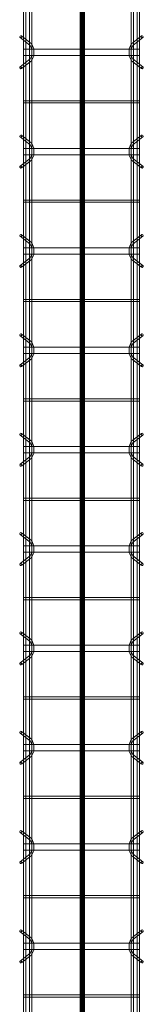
# Model space of a CAD drawing. Header units: inches. Extents: x -4136 to 1945, y -6639 to 12387.
# Tile 477 of 656: x -2344 to -2329, y 10837 to 10955. Entities that reach past the tile are written whole.
import ezdxf

# ---------------------------------------------------------------- set-up
doc = ezdxf.new("R2010")
doc.units = ezdxf.units.IN
doc.header["$MEASUREMENT"] = 0
doc.layers.add('A-GENM', color=7, linetype='Continuous', lineweight=9)
doc.layers.add('S-BEAM', color=7, linetype='Continuous', lineweight=9)

# ---------------------------------------------------------------- blocks, each defined once
blk = doc.blocks.new('Dowel bar assembly - Dowel bar assembly-669756-SLAB ON GROUND JOINTS')
at = {"layer": 'S-BEAM', "color": 253, "true_color": 0xaaaaaa}
for p, q in [((941.18, 1.19), (940.23, 2.39)), ((943.76, 2.39), (942.81, 1.19)), ((953.18, 1.19), (952.23, 2.39)), ((955.76, 2.39), (954.81, 1.19)), ((965.18, 1.19), (964.23, 2.39)), ((967.76, 2.39), (966.81, 1.19)), ((977.18, 1.19), (976.23, 2.39)), ((979.76, 2.39), (978.81, 1.19)), ((989.18, 1.19), (988.23, 2.39)), ((991.76, 2.39), (990.81, 1.19)), ((1001.18, 1.19), (1000.23, 2.39)), ((1003.76, 2.39), (1002.81, 1.19)), ((1013.18, 1.19), (1012.23, 2.39)), ((1015.76, 2.39), (1014.81, 1.19)), ((1025.18, 1.19), (1024.23, 2.39)), ((1027.76, 2.39), (1026.81, 1.19)), ((1037.18, 1.19), (1036.23, 2.39)), ((1039.76, 2.39), (1038.81, 1.19)), ((1049.18, 1.19), (1048.23, 2.39)), ((1051.76, 2.39), (1050.81, 1.19)), ((2175, 1.98), (0, 1.98)), ((0, 1.72), (2175, 1.72)), ((2175, 1.25), (0, 1.25)), ((935.87, 1.99), (935.87, -12.01)), ((936.13, 1.99), (935.87, 1.99)), ((935.87, 1.99), (936.13, 1.99)), ((936.13, -12.01), (936.13, 1.99)), ((940.02, 2.23), (940.97, 1.03)), ((941.62, 1.99), (941.62, -12.01)), ((942.38, 1.99), (941.62, 1.99)), ((941.62, 1.99), (942.38, 1.99)), ((942.38, -12.01), (942.38, 1.99)), ((943.01, 1.03), (943.96, 2.23)), ((947.87, 1.99), (947.87, -12.01)), ((948.13, 1.99), (947.87, 1.99)), ((947.87, 1.99), (948.13, 1.99)), ((948.13, -12.01), (948.13, 1.99)), ((952.02, 2.23), (952.97, 1.03)), ((953.62, 1.99), (953.62, -12.01)), ((954.38, 1.99), (953.62, 1.99)), ((953.62, 1.99), (954.38, 1.99)), ((954.38, -12.01), (954.38, 1.99)), ((955.01, 1.03), (955.96, 2.23)), ((959.87, 1.99), (959.87, -12.01)), ((960.13, 1.99), (959.87, 1.99)), ((959.87, 1.99), (960.13, 1.99)), ((960.13, -12.01), (960.13, 1.99)), ((964.02, 2.23), (964.97, 1.03)), ((965.62, 1.99), (965.62, -12.01)), ((966.38, 1.99), (965.62, 1.99)), ((965.62, 1.99), (966.38, 1.99)), ((966.38, -12.01), (966.38, 1.99)), ((967.01, 1.03), (967.96, 2.23)), ((971.87, 1.99), (971.87, -12.01)), ((972.13, 1.99), (971.87, 1.99)), ((971.87, 1.99), (972.13, 1.99)), ((972.13, -12.01), (972.13, 1.99)), ((976.02, 2.23), (976.97, 1.03)), ((977.62, 1.99), (977.62, -12.01)), ((978.38, 1.99), (977.62, 1.99)), ((977.62, 1.99), (978.38, 1.99)), ((978.38, -12.01), (978.38, 1.99)), ((979.01, 1.03), (979.96, 2.23)), ((983.87, 1.99), (983.87, -12.01)), ((984.13, 1.99), (983.87, 1.99)), ((983.87, 1.99), (984.13, 1.99)), ((984.13, -12.01), (984.13, 1.99)), ((988.02, 2.23), (988.97, 1.03)), ((989.62, 1.99), (989.62, -12.01)), ((990.38, 1.99), (989.62, 1.99)), ((989.62, 1.99), (990.38, 1.99)), ((990.38, -12.01), (990.38, 1.99)), ((991.01, 1.03), (991.96, 2.23)), ((995.87, 1.99), (995.87, -12.01)), ((996.13, 1.99), (995.87, 1.99)), ((995.87, 1.99), (996.13, 1.99)), ((996.13, -12.01), (996.13, 1.99)), ((1000.02, 2.23), (1000.97, 1.03)), ((1001.62, 1.99), (1001.62, -12.01)), ((1002.38, 1.99), (1001.62, 1.99)), ((1001.62, 1.99), (1002.38, 1.99)), ((1002.38, -12.01), (1002.38, 1.99)), ((1003.01, 1.03), (1003.96, 2.23)), ((1007.87, 1.99), (1007.87, -12.01)), ((1008.13, 1.99), (1007.87, 1.99)), ((1007.87, 1.99), (1008.13, 1.99)), ((1008.13, -12.01), (1008.13, 1.99)), ((1012.02, 2.23), (1012.97, 1.03)), ((1013.62, 1.99), (1013.62, -12.01)), ((1014.38, 1.99), (1013.62, 1.99)), ((1013.62, 1.99), (1014.38, 1.99)), ((1014.38, -12.01), (1014.38, 1.99)), ((1015.01, 1.03), (1015.96, 2.23)), ((1019.87, 1.99), (1019.87, -12.01)), ((1020.13, 1.99), (1019.87, 1.99)), ((1019.87, 1.99), (1020.13, 1.99)), ((1020.13, -12.01), (1020.13, 1.99)), ((1024.02, 2.23), (1024.97, 1.03)), ((1025.62, 1.99), (1025.62, -12.01)), ((1026.38, 1.99), (1025.62, 1.99)), ((1025.62, 1.99), (1026.38, 1.99)), ((1026.38, -12.01), (1026.38, 1.99)), ((1027.01, 1.03), (1027.96, 2.23)), ((1031.87, 1.99), (1031.87, -12.01)), ((1032.13, 1.99), (1031.87, 1.99)), ((1031.87, 1.99), (1032.13, 1.99)), ((1032.13, -12.01), (1032.13, 1.99)), ((1036.02, 2.23), (1036.97, 1.03)), ((1037.62, 1.99), (1037.62, -12.01)), ((1038.38, 1.99), (1037.62, 1.99)), ((1037.62, 1.99), (1038.38, 1.99)), ((1038.38, -12.01), (1038.38, 1.99)), ((1039.01, 1.03), (1039.96, 2.23)), ((1043.87, 1.99), (1043.87, -12.01)), ((1044.13, 1.99), (1043.87, 1.99)), ((1043.87, 1.99), (1044.13, 1.99)), ((1044.13, -12.01), (1044.13, 1.99)), ((1048.02, 2.23), (1048.97, 1.03)), ((1049.62, 1.99), (1049.62, -12.01)), ((1050.38, 1.99), (1049.62, 1.99)), ((1049.62, 1.99), (1050.38, 1.99)), ((1050.38, -12.01), (1050.38, 1.99)), ((1051.01, 1.03), (1051.96, 2.23)), ((0, 0.99), (2175, 0.99)), ((2175, -11.01), (0, -11.01)), ((0, -11.27), (2175, -11.27)), ((2175, -11.74), (0, -11.74)), ((940.97, -11.05), (940.02, -12.25)), ((940.23, -12.41), (941.18, -11.21)), ((942.81, -11.21), (943.76, -12.41)), ((943.96, -12.25), (943.01, -11.05)), ((952.97, -11.05), (952.02, -12.25)), ((952.23, -12.41), (953.18, -11.21)), ((954.81, -11.21), (955.76, -12.41)), ((955.96, -12.25), (955.01, -11.05)), ((964.97, -11.05), (964.02, -12.25)), ((964.23, -12.41), (965.18, -11.21)), ((966.81, -11.21), (967.76, -12.41)), ((967.96, -12.25), (967.01, -11.05)), ((976.97, -11.05), (976.02, -12.25)), ((976.23, -12.41), (977.18, -11.21)), ((978.81, -11.21), (979.76, -12.41)), ((979.96, -12.25), (979.01, -11.05)), ((988.97, -11.05), (988.02, -12.25)), ((988.23, -12.41), (989.18, -11.21)), ((990.81, -11.21), (991.76, -12.41)), ((991.96, -12.25), (991.01, -11.05)), ((1000.97, -11.05), (1000.02, -12.25)), ((1000.23, -12.41), (1001.18, -11.21)), ((1002.81, -11.21), (1003.76, -12.41)), ((1003.96, -12.25), (1003.01, -11.05)), ((1012.97, -11.05), (1012.02, -12.25)), ((1012.23, -12.41), (1013.18, -11.21)), ((1014.81, -11.21), (1015.76, -12.41)), ((1015.96, -12.25), (1015.01, -11.05)), ((1024.97, -11.05), (1024.02, -12.25)), ((1024.23, -12.41), (1025.18, -11.21)), ((1026.81, -11.21), (1027.76, -12.41)), ((1027.96, -12.25), (1027.01, -11.05)), ((1036.97, -11.05), (1036.02, -12.25)), ((1036.23, -12.41), (1037.18, -11.21)), ((1038.81, -11.21), (1039.76, -12.41)), ((1039.96, -12.25), (1039.01, -11.05)), ((1048.97, -11.05), (1048.02, -12.25)), ((1048.23, -12.41), (1049.18, -11.21)), ((1050.81, -11.21), (1051.76, -12.41)), ((1051.96, -12.25), (1051.01, -11.05)), ((0, -12), (2175, -12)), ((936.13, -12.01), (935.87, -12.01)), ((935.87, -12.01), (936.13, -12.01)), ((942.38, -12.01), (941.62, -12.01)), ((941.62, -12.01), (942.38, -12.01)), ((948.13, -12.01), (947.87, -12.01)), ((947.87, -12.01), (948.13, -12.01)), ((954.38, -12.01), (953.62, -12.01)), ((953.62, -12.01), (954.38, -12.01)), ((960.13, -12.01), (959.87, -12.01)), ((959.87, -12.01), (960.13, -12.01)), ((966.38, -12.01), (965.62, -12.01)), ((965.62, -12.01), (966.38, -12.01)), ((972.13, -12.01), (971.87, -12.01)), ((971.87, -12.01), (972.13, -12.01)), ((978.38, -12.01), (977.62, -12.01)), ((977.62, -12.01), (978.38, -12.01)), ((984.13, -12.01), (983.87, -12.01)), ((983.87, -12.01), (984.13, -12.01)), ((990.38, -12.01), (989.62, -12.01)), ((989.62, -12.01), (990.38, -12.01)), ((996.13, -12.01), (995.87, -12.01)), ((995.87, -12.01), (996.13, -12.01)), ((1002.38, -12.01), (1001.62, -12.01)), ((1001.62, -12.01), (1002.38, -12.01)), ((1008.13, -12.01), (1007.87, -12.01)), ((1007.87, -12.01), (1008.13, -12.01)), ((1014.38, -12.01), (1013.62, -12.01)), ((1013.62, -12.01), (1014.38, -12.01)), ((1020.13, -12.01), (1019.87, -12.01)), ((1019.87, -12.01), (1020.13, -12.01)), ((1026.38, -12.01), (1025.62, -12.01)), ((1025.62, -12.01), (1026.38, -12.01)), ((1032.13, -12.01), (1031.87, -12.01)), ((1031.87, -12.01), (1032.13, -12.01)), ((1038.38, -12.01), (1037.62, -12.01)), ((1037.62, -12.01), (1038.38, -12.01)), ((1044.13, -12.01), (1043.87, -12.01)), ((1043.87, -12.01), (1044.13, -12.01)), ((1050.38, -12.01), (1049.62, -12.01)), ((1049.62, -12.01), (1050.38, -12.01))]:
    blk.add_line(p, q, dxfattribs=at)
at = {"layer": 'S-BEAM', "color": 253, "true_color": 0xaaaaaa, "flags": 128}
for points in [[(941.18, 1.19), (941.62, 0.97), (942.38, 0.98), (942.81, 1.19)], [(953.18, 1.19), (953.62, 0.97), (954.38, 0.98), (954.81, 1.19)], [(965.18, 1.19), (965.62, 0.97), (966.38, 0.98), (966.81, 1.19)], [(977.18, 1.19), (977.62, 0.97), (978.38, 0.98), (978.81, 1.19)], [(989.18, 1.19), (989.62, 0.97), (990.38, 0.98), (990.81, 1.19)], [(1001.18, 1.19), (1001.62, 0.97), (1002.38, 0.98), (1002.81, 1.19)], [(1013.18, 1.19), (1013.62, 0.97), (1014.38, 0.98), (1014.81, 1.19)], [(1025.18, 1.19), (1025.62, 0.97), (1026.38, 0.98), (1026.81, 1.19)], [(1037.18, 1.19), (1037.62, 0.97), (1038.38, 0.98), (1038.81, 1.19)], [(1049.18, 1.19), (1049.62, 0.97), (1050.38, 0.98), (1050.81, 1.19)], [(940.97, 1.03), (941.53, 0.73), (942.39, 0.72), (942.97, 0.99), (943.01, 1.03)], [(952.97, 1.03), (953.53, 0.73), (954.39, 0.72), (954.97, 0.99), (955.01, 1.03)], [(964.97, 1.03), (965.53, 0.73), (966.39, 0.72), (966.97, 0.99), (967.01, 1.03)], [(976.97, 1.03), (977.53, 0.73), (978.39, 0.72), (978.97, 0.99), (979.01, 1.03)], [(988.97, 1.03), (989.53, 0.73), (990.39, 0.72), (990.97, 0.99), (991.01, 1.03)], [(1000.97, 1.03), (1001.53, 0.73), (1002.39, 0.72), (1002.97, 0.99), (1003.01, 1.03)], [(1012.97, 1.03), (1013.53, 0.73), (1014.39, 0.72), (1014.97, 0.99), (1015.01, 1.03)], [(1024.97, 1.03), (1025.53, 0.73), (1026.39, 0.72), (1026.97, 0.99), (1027.01, 1.03)], [(1036.97, 1.03), (1037.53, 0.73), (1038.39, 0.72), (1038.97, 0.99), (1039.01, 1.03)], [(1048.97, 1.03), (1049.53, 0.73), (1050.39, 0.72), (1050.97, 0.99), (1051.01, 1.03)], [(940.97, -11.05), (941.53, -10.75), (942.39, -10.74), (942.97, -11.01), (943.01, -11.05)], [(941.18, -11.21), (941.62, -10.99), (942.38, -11), (942.81, -11.21)], [(952.97, -11.05), (953.53, -10.75), (954.39, -10.74), (954.97, -11.01), (955.01, -11.05)], [(953.18, -11.21), (953.62, -10.99), (954.38, -11), (954.81, -11.21)], [(964.97, -11.05), (965.53, -10.75), (966.39, -10.74), (966.97, -11.01), (967.01, -11.05)], [(965.18, -11.21), (965.62, -10.99), (966.38, -11), (966.81, -11.21)], [(976.97, -11.05), (977.53, -10.75), (978.39, -10.74), (978.97, -11.01), (979.01, -11.05)], [(977.18, -11.21), (977.62, -10.99), (978.38, -11), (978.81, -11.21)], [(988.97, -11.05), (989.53, -10.75), (990.39, -10.74), (990.97, -11.01), (991.01, -11.05)], [(989.18, -11.21), (989.62, -10.99), (990.38, -11), (990.81, -11.21)], [(1000.97, -11.05), (1001.53, -10.75), (1002.39, -10.74), (1002.97, -11.01), (1003.01, -11.05)], [(1001.18, -11.21), (1001.62, -10.99), (1002.38, -11), (1002.81, -11.21)], [(1012.97, -11.05), (1013.53, -10.75), (1014.39, -10.74), (1014.97, -11.01), (1015.01, -11.05)], [(1013.18, -11.21), (1013.62, -10.99), (1014.38, -11), (1014.81, -11.21)], [(1024.97, -11.05), (1025.53, -10.75), (1026.39, -10.74), (1026.97, -11.01), (1027.01, -11.05)], [(1025.18, -11.21), (1025.62, -10.99), (1026.38, -11), (1026.81, -11.21)], [(1036.97, -11.05), (1037.53, -10.75), (1038.39, -10.74), (1038.97, -11.01), (1039.01, -11.05)], [(1037.18, -11.21), (1037.62, -10.99), (1038.38, -11), (1038.81, -11.21)], [(1048.97, -11.05), (1049.53, -10.75), (1050.39, -10.74), (1050.97, -11.01), (1051.01, -11.05)], [(1049.18, -11.21), (1049.62, -10.99), (1050.38, -11), (1050.81, -11.21)]]:
    blk.add_lwpolyline(points, dxfattribs=at)
at = {"layer": 'S-BEAM', "color": 253, "true_color": 0xaaaaaa}
for centre, major_axis, start_param, end_param in [((940.12, 2.31), (0.101, 0.08), 5.709265, 8.850858), ((943.86, 2.31), (-0.101, 0.08), 3.715513, 6.857105), ((952.12, 2.31), (0.101, 0.08), 5.709265, 8.850858), ((955.86, 2.31), (-0.101, 0.08), 3.715513, 6.857105), ((964.12, 2.31), (0.101, 0.08), 5.709265, 8.850858), ((967.86, 2.31), (-0.101, 0.08), 3.715513, 6.857105), ((976.12, 2.31), (0.101, 0.08), 5.709265, 8.850858), ((979.86, 2.31), (-0.101, 0.08), 3.715513, 6.857105), ((988.12, 2.31), (0.101, 0.08), 5.709265, 8.850858), ((991.86, 2.31), (-0.101, 0.08), 3.715513, 6.857105), ((1000.12, 2.31), (0.101, 0.08), 5.709265, 8.850858), ((1003.86, 2.31), (-0.101, 0.08), 3.715513, 6.857105), ((1012.12, 2.31), (0.101, 0.08), 5.709265, 8.850858), ((1015.86, 2.31), (-0.101, 0.08), 3.715513, 6.857105), ((1024.12, 2.31), (0.101, 0.08), 5.709265, 8.850858), ((1027.86, 2.31), (-0.101, 0.08), 3.715513, 6.857105), ((1036.12, 2.31), (0.101, 0.08), 5.709265, 8.850858), ((1039.86, 2.31), (-0.101, 0.08), 3.715513, 6.857105), ((1048.12, 2.31), (0.101, 0.08), 5.709265, 8.850858), ((1051.86, 2.31), (-0.101, 0.08), 3.715513, 6.857105), ((940.12, 2.31), (0.101, 0.08), 2.567673, 5.709265), ((943.86, 2.31), (-0.101, 0.08), 0.57392, 3.715513), ((952.12, 2.31), (0.101, 0.08), 2.567673, 5.709265), ((955.86, 2.31), (-0.101, 0.08), 0.57392, 3.715513), ((964.12, 2.31), (0.101, 0.08), 2.567673, 5.709265), ((967.86, 2.31), (-0.101, 0.08), 0.57392, 3.715513), ((976.12, 2.31), (0.101, 0.08), 2.567673, 5.709265), ((979.86, 2.31), (-0.101, 0.08), 0.57392, 3.715513), ((988.12, 2.31), (0.101, 0.08), 2.567673, 5.709265), ((991.86, 2.31), (-0.101, 0.08), 0.57392, 3.715513), ((1000.12, 2.31), (0.101, 0.08), 2.567673, 5.709265), ((1003.86, 2.31), (-0.101, 0.08), 0.57392, 3.715513), ((1012.12, 2.31), (0.101, 0.08), 2.567673, 5.709265), ((1015.86, 2.31), (-0.101, 0.08), 0.57392, 3.715513), ((1024.12, 2.31), (0.101, 0.08), 2.567673, 5.709265), ((1027.86, 2.31), (-0.101, 0.08), 0.57392, 3.715513), ((1036.12, 2.31), (0.101, 0.08), 2.567673, 5.709265), ((1039.86, 2.31), (-0.101, 0.08), 0.57392, 3.715513), ((1048.12, 2.31), (0.101, 0.08), 2.567673, 5.709265), ((1051.86, 2.31), (-0.101, 0.08), 0.57392, 3.715513), ((940.12, -12.33), (-0.101, 0.08), 3.715513, 6.857105), ((940.12, -12.33), (-0.101, 0.08), 0.57392, 3.715513), ((943.86, -12.33), (0.101, 0.08), 5.709265, 8.850858), ((943.86, -12.33), (0.101, 0.08), 2.567673, 5.709265), ((952.12, -12.33), (-0.101, 0.08), 3.715513, 6.857105), ((952.12, -12.33), (-0.101, 0.08), 0.57392, 3.715513), ((955.86, -12.33), (0.101, 0.08), 5.709265, 8.850858), ((955.86, -12.33), (0.101, 0.08), 2.567673, 5.709265), ((964.12, -12.33), (-0.101, 0.08), 3.715513, 6.857105), ((964.12, -12.33), (-0.101, 0.08), 0.57392, 3.715513), ((967.86, -12.33), (0.101, 0.08), 5.709265, 8.850858), ((967.86, -12.33), (0.101, 0.08), 2.567673, 5.709265), ((976.12, -12.33), (-0.101, 0.08), 3.715513, 6.857105), ((976.12, -12.33), (-0.101, 0.08), 0.57392, 3.715513), ((979.86, -12.33), (0.101, 0.08), 5.709265, 8.850858), ((979.86, -12.33), (0.101, 0.08), 2.567673, 5.709265), ((988.12, -12.33), (-0.101, 0.08), 3.715513, 6.857105), ((988.12, -12.33), (-0.101, 0.08), 0.57392, 3.715513), ((991.86, -12.33), (0.101, 0.08), 5.709265, 8.850858), ((991.86, -12.33), (0.101, 0.08), 2.567673, 5.709265), ((1000.12, -12.33), (-0.101, 0.08), 3.715513, 6.857105), ((1000.12, -12.33), (-0.101, 0.08), 0.57392, 3.715513), ((1003.86, -12.33), (0.101, 0.08), 5.709265, 8.850858), ((1003.86, -12.33), (0.101, 0.08), 2.567673, 5.709265), ((1012.12, -12.33), (-0.101, 0.08), 3.715513, 6.857105), ((1012.12, -12.33), (-0.101, 0.08), 0.57392, 3.715513), ((1015.86, -12.33), (0.101, 0.08), 5.709265, 8.850858), ((1015.86, -12.33), (0.101, 0.08), 2.567673, 5.709265), ((1024.12, -12.33), (-0.101, 0.08), 3.715513, 6.857105), ((1024.12, -12.33), (-0.101, 0.08), 0.57392, 3.715513), ((1027.86, -12.33), (0.101, 0.08), 5.709265, 8.850858), ((1027.86, -12.33), (0.101, 0.08), 2.567673, 5.709265), ((1036.12, -12.33), (-0.101, 0.08), 3.715513, 6.857105), ((1036.12, -12.33), (-0.101, 0.08), 0.57392, 3.715513), ((1039.86, -12.33), (0.101, 0.08), 5.709265, 8.850858), ((1039.86, -12.33), (0.101, 0.08), 2.567673, 5.709265), ((1048.12, -12.33), (-0.101, 0.08), 3.715513, 6.857105), ((1048.12, -12.33), (-0.101, 0.08), 0.57392, 3.715513), ((1051.86, -12.33), (0.101, 0.08), 5.709265, 8.850858), ((1051.86, -12.33), (0.101, 0.08), 2.567673, 5.709265)]:
    blk.add_ellipse(centre, major_axis=major_axis, ratio=0.816528, start_param=start_param, end_param=end_param, dxfattribs=at)

msp = doc.modelspace()

# ---------------------------------------------------------------- hatches: boundary and pattern name
at = {"layer": 'A-GENM', "true_color": 0x0000ff}
for points in [[(-2336.65717, 12077.1894), (-2336.65717, 9901.50436), (-2336.65717, 9901.1894), (-2337.08036, 9901.1894), (-2337.08036, 9901.50436), (-2337.08036, 12077.1894)], [(-2337.02059, 9901.1894), (-2337.02059, 9901.50436), (-2337.02059, 12077.1894), (-2336.62689, 12077.1894), (-2336.62689, 9901.50436), (-2336.62689, 9901.1894)], [(-2336.65869, 12077.1894), (-2336.65869, 9901.50436), (-2336.65869, 9901.1894), (-2337.00273, 9901.1894), (-2337.00273, 9901.50436), (-2337.00273, 12077.1894)], [(-2336.57181, 12077.1894), (-2336.57181, 9901.50436), (-2336.57181, 9901.1894), (-2336.99348, 9901.1894), (-2336.99348, 9901.50436), (-2336.99348, 12077.1894)], [(-2336.7803, 12077.1894), (-2336.7803, 9901.50436), (-2336.7803, 9901.1894), (-2336.86718, 9901.1894), (-2336.86718, 9901.50436), (-2336.86718, 12077.1894)], [(-2336.57029, 12077.1894), (-2336.57029, 9901.50436), (-2336.57029, 9901.1894), (-2336.7803, 9901.1894), (-2336.7803, 9901.50436), (-2336.7803, 12077.1894)]]:
    msp.add_hatch(color=5, dxfattribs=at).paths.add_polyline_path(points, flags=0)

# ---------------------------------------------------------------- linework, layer by layer
at = {"layer": 'A-GENM', "color": 5, "true_color": 0x0000ff}
for p, q in [((-2337.08036, 9901.50436), (-2337.08036, 12077.1894)), ((-2337.02059, 12077.1894), (-2337.02059, 9901.50436)), ((-2337.02059, 12077.1894), (-2337.02059, 9901.50436)), ((-2337.00273, 12077.1894), (-2337.00273, 9901.50436)), ((-2336.99348, 9901.50436), (-2336.99348, 12077.1894)), ((-2336.98122, 9901.50436), (-2336.98122, 12077.1894)), ((-2336.98122, 12077.1894), (-2336.98122, 9901.50436)), ((-2336.91585, 9901.50436), (-2336.91585, 12077.1894)), ((-2336.86718, 9901.50436), (-2336.86718, 12077.1894)), ((-2336.7803, 12077.1894), (-2336.7803, 9901.50436)), ((-2336.66626, 9901.50436), (-2336.66626, 12077.1894)), ((-2336.66626, 9901.50436), (-2336.66626, 12077.1894)), ((-2336.65869, 9901.50436), (-2336.65869, 12077.1894)), ((-2336.65717, 9901.50436), (-2336.65717, 12077.1894)), ((-2336.62689, 12077.1894), (-2336.62689, 9901.50436)), ((-2336.62689, 12077.1894), (-2336.62689, 9901.50436)), ((-2336.57181, 9901.50436), (-2336.57181, 12077.1894)), ((-2336.57029, 9901.50436), (-2336.57029, 12077.1894))]:
    msp.add_line(p, q, dxfattribs=at)

# ---------------------------------------------------------------- block references
at = {"layer": 'S-BEAM', "color": 253, "true_color": 0xaaaaaa, "rotation": 89.99999999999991}
msp.add_blockref('Dowel bar assembly - Dowel bar assembly-669756-SLAB ON GROUND JOINTS', (-2341.93092, 9901.50636), dxfattribs=at)

doc.saveas('drawing.dxf')
